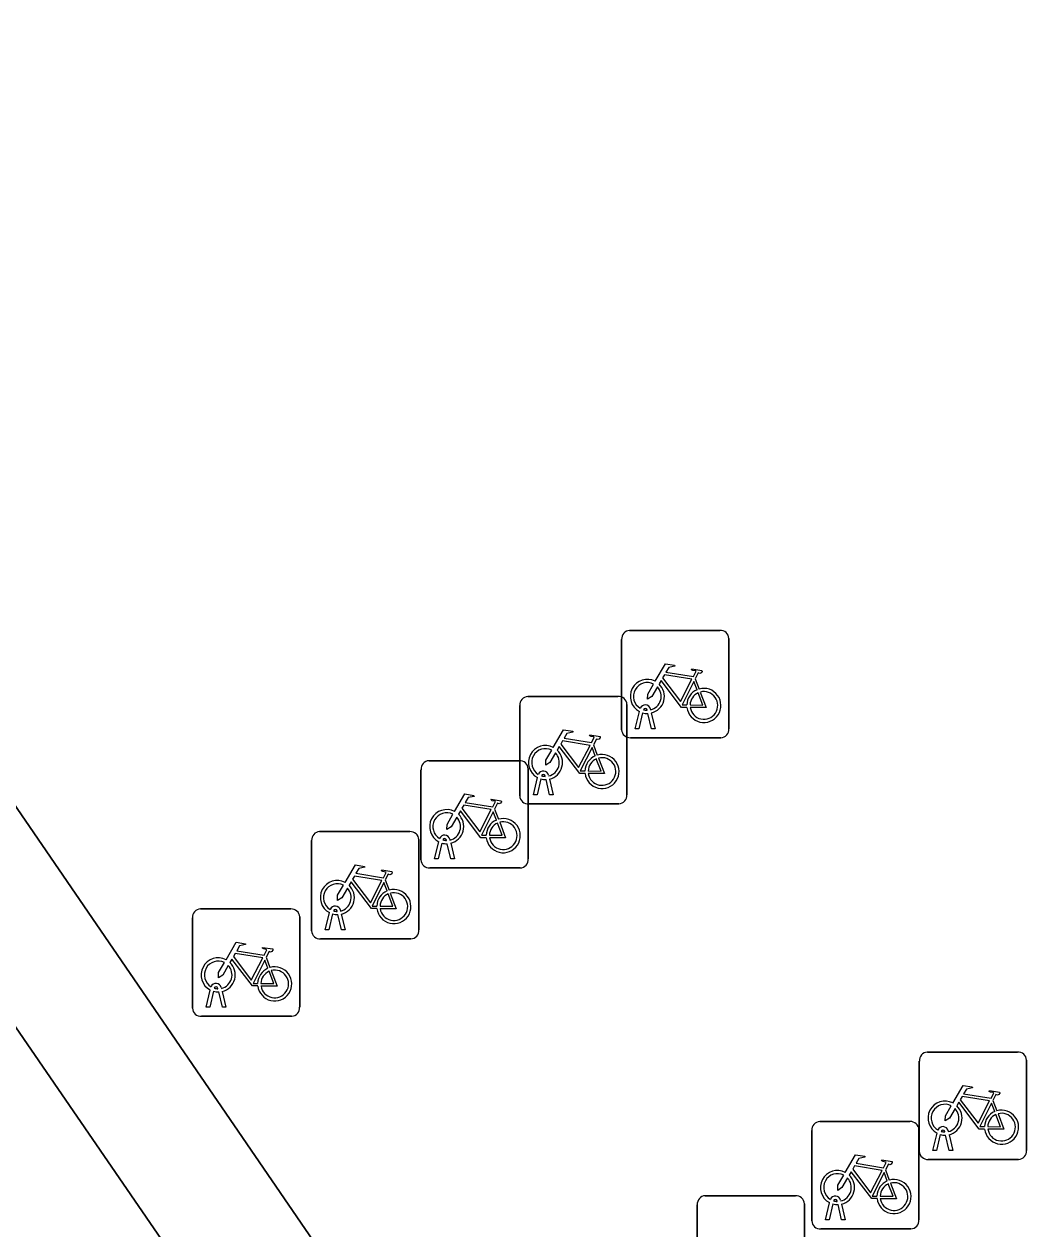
# Model space of a CAD drawing. Extents: x 158352 to 159489, y 383828 to 384603.
# Drawn here: x 158502.05 to 158511.4, y 384250.85 to 384262.08 of the extents above; entities that cross this region are included whole.
import ezdxf

# ---------------------------------------------------------------- set-up
doc = ezdxf.new("R2010")
doc.units = 0
for name, color, linetype in [('IMGEO_Fietsenrek', 7, 'Continuous'), ('IMGEO_Groenvoorziening', 7, 'Continuous'), ('IMGEO_Parkeervlak_gesloten', 7, 'Continuous'), ('IMGEO_Voetpad_open', 7, 'Continuous')]:
    doc.layers.add(name, color=color, linetype=linetype)

msp = doc.modelspace()

# ---------------------------------------------------------------- linework, layer by layer
at = {"layer": 'IMGEO_Fietsenrek'}
for p, q in [((158507.625, 384255.508), (158507.625, 384256.349)), ((158507.625, 384256.349), (158507.625, 384255.508)), ((158507.7, 384256.433), (158508.541, 384256.433)), ((158508.541, 384256.433), (158507.7, 384256.433)), ((158508.625, 384256.358), (158508.625, 384255.517)), ((158508.625, 384255.517), (158508.625, 384256.358)), ((158508.312, 384255.982), (158508.348, 384255.887)), ((158506.75, 384255.817), (158507.591, 384255.817)), ((158507.591, 384255.817), (158506.75, 384255.817)), ((158506.675, 384254.892), (158506.675, 384255.733)), ((158506.675, 384255.733), (158506.675, 384254.892)), ((158507.675, 384255.742), (158507.675, 384254.901)), ((158507.675, 384254.901), (158507.675, 384255.742)), ((158507.752, 384255.517), (158507.791, 384255.677)), ((158507.863, 384255.689), (158507.862, 384255.693)), ((158507.894, 384255.7), (158507.895, 384255.693)), ((158507.821, 384255.665), (158507.786, 384255.517)), ((158507.904, 384255.517), (158507.87, 384255.659)), ((158507.902, 384255.663), (158507.937, 384255.517)), ((158507.786, 384255.517), (158507.752, 384255.517)), ((158507.937, 384255.517), (158507.904, 384255.517)), ((158507.362, 384255.366), (158507.398, 384255.271)), ((158508.55, 384255.433), (158507.709, 384255.433)), ((158507.709, 384255.433), (158508.55, 384255.433)), ((158505.829, 384255.219), (158506.67, 384255.219)), ((158506.67, 384255.219), (158505.829, 384255.219)), ((158505.754, 384254.294), (158505.754, 384255.135)), ((158505.754, 384255.135), (158505.754, 384254.294)), ((158506.754, 384255.144), (158506.754, 384254.303)), ((158506.754, 384254.303), (158506.754, 384255.144)), ((158506.802, 384254.901), (158506.841, 384255.061)), ((158506.871, 384255.049), (158506.836, 384254.901)), ((158506.913, 384255.073), (158506.912, 384255.077)), ((158506.954, 384254.901), (158506.92, 384255.043)), ((158506.944, 384255.084), (158506.945, 384255.077)), ((158506.952, 384255.047), (158506.987, 384254.901)), ((158506.836, 384254.901), (158506.802, 384254.901)), ((158506.987, 384254.901), (158506.954, 384254.901)), ((158506.441, 384254.768), (158506.477, 384254.673)), ((158507.6, 384254.817), (158506.759, 384254.817)), ((158506.759, 384254.817), (158507.6, 384254.817)), ((158504.809, 384254.558), (158505.65, 384254.558)), ((158505.65, 384254.558), (158504.809, 384254.558)), ((158504.734, 384253.633), (158504.734, 384254.474)), ((158504.734, 384254.474), (158504.734, 384253.633)), ((158505.734, 384254.483), (158505.734, 384253.642)), ((158505.734, 384253.642), (158505.734, 384254.483)), ((158505.881, 384254.303), (158505.92, 384254.463)), ((158505.95, 384254.451), (158505.915, 384254.303)), ((158505.992, 384254.475), (158505.991, 384254.479)), ((158506.033, 384254.303), (158505.999, 384254.445)), ((158506.023, 384254.486), (158506.024, 384254.479)), ((158506.031, 384254.449), (158506.066, 384254.303)), ((158506.679, 384254.219), (158505.838, 384254.219)), ((158505.838, 384254.219), (158506.679, 384254.219)), ((158505.915, 384254.303), (158505.881, 384254.303)), ((158506.066, 384254.303), (158506.033, 384254.303)), ((158505.421, 384254.107), (158505.457, 384254.012)), ((158503.698, 384253.837), (158504.539, 384253.837)), ((158504.539, 384253.837), (158503.698, 384253.837)), ((158504.623, 384253.762), (158504.623, 384252.921)), ((158504.623, 384252.921), (158504.623, 384253.762)), ((158504.861, 384253.642), (158504.9, 384253.802)), ((158504.93, 384253.79), (158504.895, 384253.642)), ((158504.972, 384253.814), (158504.971, 384253.818)), ((158505.013, 384253.642), (158504.979, 384253.784)), ((158505.003, 384253.825), (158505.004, 384253.818)), ((158505.011, 384253.788), (158505.046, 384253.642)), ((158503.623, 384252.912), (158503.623, 384253.753)), ((158503.623, 384253.753), (158503.623, 384252.912)), ((158505.659, 384253.558), (158504.818, 384253.558)), ((158504.818, 384253.558), (158505.659, 384253.558)), ((158504.895, 384253.642), (158504.861, 384253.642)), ((158505.046, 384253.642), (158505.013, 384253.642)), ((158504.31, 384253.386), (158504.346, 384253.291)), ((158503.861, 384253.093), (158503.86, 384253.097)), ((158503.892, 384253.104), (158503.893, 384253.097)), ((158503.75, 384252.921), (158503.789, 384253.081)), ((158503.819, 384253.069), (158503.784, 384252.921)), ((158503.902, 384252.921), (158503.868, 384253.063)), ((158503.9, 384253.067), (158503.935, 384252.921)), ((158503.784, 384252.921), (158503.75, 384252.921)), ((158503.935, 384252.921), (158503.902, 384252.921)), ((158504.548, 384252.837), (158503.707, 384252.837)), ((158503.707, 384252.837), (158504.548, 384252.837)), ((158510.401, 384251.577), (158510.401, 384252.418)), ((158510.401, 384252.418), (158510.401, 384251.577)), ((158510.476, 384252.502), (158511.317, 384252.502)), ((158511.317, 384252.502), (158510.476, 384252.502)), ((158511.401, 384252.427), (158511.401, 384251.586)), ((158511.401, 384251.586), (158511.401, 384252.427)), ((158511.088, 384252.051), (158511.124, 384251.956)), ((158509.473, 384251.855), (158510.314, 384251.855)), ((158510.314, 384251.855), (158509.473, 384251.855)), ((158509.398, 384250.93), (158509.398, 384251.771)), ((158509.398, 384251.771), (158509.398, 384250.93)), ((158510.398, 384251.78), (158510.398, 384250.939)), ((158510.398, 384250.939), (158510.398, 384251.78)), ((158510.528, 384251.586), (158510.567, 384251.746)), ((158510.639, 384251.758), (158510.638, 384251.762)), ((158510.67, 384251.769), (158510.671, 384251.762)), ((158510.597, 384251.734), (158510.562, 384251.586)), ((158510.68, 384251.586), (158510.646, 384251.728)), ((158510.678, 384251.732), (158510.713, 384251.586)), ((158510.562, 384251.586), (158510.528, 384251.586)), ((158510.713, 384251.586), (158510.68, 384251.586)), ((158510.085, 384251.404), (158510.121, 384251.309)), ((158511.326, 384251.502), (158510.485, 384251.502)), ((158510.485, 384251.502), (158511.326, 384251.502)), ((158508.33, 384250.239), (158508.33, 384251.08)), ((158508.33, 384251.08), (158508.33, 384250.239)), ((158508.405, 384251.164), (158509.246, 384251.164)), ((158509.246, 384251.164), (158508.405, 384251.164)), ((158509.33, 384251.089), (158509.33, 384250.248)), ((158509.33, 384250.248), (158509.33, 384251.089)), ((158509.525, 384250.939), (158509.564, 384251.099)), ((158509.594, 384251.087), (158509.559, 384250.939)), ((158509.636, 384251.111), (158509.635, 384251.115)), ((158509.677, 384250.939), (158509.643, 384251.081)), ((158509.667, 384251.122), (158509.668, 384251.115)), ((158509.675, 384251.085), (158509.71, 384250.939)), ((158510.323, 384250.855), (158509.482, 384250.855)), ((158509.482, 384250.855), (158510.323, 384250.855)), ((158509.559, 384250.939), (158509.525, 384250.939)), ((158509.71, 384250.939), (158509.677, 384250.939))]:
    msp.add_line(p, q, dxfattribs=at)
for points in [[(158507.938, 384255.959), (158508.033, 384256.123), (158508.119, 384256.109), (158508.121, 384256.1), (158508.065, 384256.089), (158508.038, 384256.044), (158508.294, 384256.003)], [(158508.281, 384255.978), (158508.024, 384256.019), (158508.007, 384255.99), (158508.174, 384255.77), (158508.281, 384255.978)], [(158508.294, 384256.003), (158508.319, 384256.052), (158508.313, 384256.056), (158508.29, 384256.06), (158508.278, 384256.067), (158508.277, 384256.07), (158508.279, 384256.075), (158508.374, 384256.06), (158508.376, 384256.05), (158508.366, 384256.037), (158508.354, 384256.031), (158508.34, 384256.037), (158508.312, 384255.982)], [(158507.959, 384255.907), (158507.907, 384255.817), (158507.867, 384255.792), (158507.868, 384255.839), (158507.923, 384255.933)], [(158508.234, 384255.715), (158508.184, 384255.715), (158507.993, 384255.966), (158507.974, 384255.934)], [(158508.329, 384255.88), (158508.299, 384255.957), (158508.19, 384255.739), (158508.233, 384255.739)], [(158508.263, 384255.739), (158508.383, 384255.738), (158508.339, 384255.852)], [(158508.359, 384255.859), (158508.414, 384255.714), (158508.264, 384255.714)], [(158506.988, 384255.343), (158507.083, 384255.507), (158507.169, 384255.493), (158507.171, 384255.484), (158507.115, 384255.473), (158507.088, 384255.428), (158507.344, 384255.387)], [(158507.344, 384255.387), (158507.369, 384255.436), (158507.363, 384255.44), (158507.34, 384255.444), (158507.328, 384255.451), (158507.327, 384255.454), (158507.329, 384255.459), (158507.424, 384255.444), (158507.426, 384255.434), (158507.416, 384255.421), (158507.404, 384255.415), (158507.39, 384255.421), (158507.362, 384255.366)], [(158507.284, 384255.099), (158507.234, 384255.099), (158507.043, 384255.35), (158507.024, 384255.318)], [(158507.331, 384255.362), (158507.074, 384255.403), (158507.057, 384255.374), (158507.224, 384255.154), (158507.331, 384255.362)], [(158507.379, 384255.264), (158507.349, 384255.341), (158507.24, 384255.123), (158507.283, 384255.123)], [(158507.009, 384255.291), (158506.957, 384255.201), (158506.917, 384255.176), (158506.918, 384255.223), (158506.973, 384255.317)], [(158507.313, 384255.123), (158507.433, 384255.122), (158507.389, 384255.236)], [(158507.409, 384255.243), (158507.464, 384255.098), (158507.314, 384255.098)], [(158506.067, 384254.745), (158506.162, 384254.909), (158506.248, 384254.895), (158506.25, 384254.886), (158506.194, 384254.875), (158506.167, 384254.83), (158506.423, 384254.789)], [(158506.41, 384254.764), (158506.153, 384254.805), (158506.136, 384254.776), (158506.303, 384254.556), (158506.41, 384254.764)], [(158506.423, 384254.789), (158506.448, 384254.838), (158506.442, 384254.842), (158506.419, 384254.846), (158506.407, 384254.853), (158506.406, 384254.856), (158506.408, 384254.861), (158506.503, 384254.846), (158506.505, 384254.836), (158506.495, 384254.823), (158506.483, 384254.817), (158506.469, 384254.823), (158506.441, 384254.768)], [(158506.088, 384254.693), (158506.036, 384254.603), (158505.996, 384254.578), (158505.997, 384254.625), (158506.052, 384254.719)], [(158506.363, 384254.501), (158506.313, 384254.501), (158506.122, 384254.752), (158506.103, 384254.72)], [(158506.458, 384254.666), (158506.428, 384254.743), (158506.319, 384254.525), (158506.362, 384254.525)], [(158506.392, 384254.525), (158506.512, 384254.524), (158506.468, 384254.638)], [(158506.488, 384254.645), (158506.543, 384254.5), (158506.393, 384254.5)], [(158505.047, 384254.084), (158505.142, 384254.248), (158505.228, 384254.234), (158505.23, 384254.225), (158505.174, 384254.214), (158505.147, 384254.169), (158505.403, 384254.128)], [(158505.39, 384254.103), (158505.133, 384254.144), (158505.116, 384254.115), (158505.283, 384253.895), (158505.39, 384254.103)], [(158505.403, 384254.128), (158505.428, 384254.177), (158505.422, 384254.181), (158505.399, 384254.185), (158505.387, 384254.192), (158505.386, 384254.195), (158505.388, 384254.2), (158505.483, 384254.185), (158505.485, 384254.175), (158505.475, 384254.162), (158505.463, 384254.156), (158505.449, 384254.162), (158505.421, 384254.107)], [(158505.068, 384254.032), (158505.016, 384253.942), (158504.976, 384253.917), (158504.977, 384253.964), (158505.032, 384254.058)], [(158505.343, 384253.84), (158505.293, 384253.84), (158505.102, 384254.091), (158505.083, 384254.059)], [(158505.438, 384254.005), (158505.408, 384254.082), (158505.299, 384253.864), (158505.342, 384253.864)], [(158505.468, 384253.984), (158505.523, 384253.839), (158505.373, 384253.839)], [(158505.372, 384253.864), (158505.492, 384253.863), (158505.448, 384253.977)], [(158503.936, 384253.363), (158504.031, 384253.527), (158504.117, 384253.513), (158504.119, 384253.504), (158504.063, 384253.493), (158504.036, 384253.448), (158504.292, 384253.407)], [(158504.279, 384253.382), (158504.022, 384253.423), (158504.005, 384253.394), (158504.172, 384253.174), (158504.279, 384253.382)], [(158504.292, 384253.407), (158504.317, 384253.456), (158504.311, 384253.46), (158504.288, 384253.464), (158504.276, 384253.471), (158504.275, 384253.474), (158504.277, 384253.479), (158504.372, 384253.464), (158504.374, 384253.454), (158504.364, 384253.441), (158504.352, 384253.435), (158504.338, 384253.441), (158504.31, 384253.386)], [(158503.957, 384253.311), (158503.905, 384253.221), (158503.865, 384253.196), (158503.866, 384253.243), (158503.921, 384253.337)], [(158504.232, 384253.119), (158504.182, 384253.119), (158503.991, 384253.37), (158503.972, 384253.338)], [(158504.327, 384253.284), (158504.297, 384253.361), (158504.188, 384253.143), (158504.231, 384253.143)], [(158504.261, 384253.143), (158504.381, 384253.142), (158504.337, 384253.256)], [(158504.357, 384253.263), (158504.412, 384253.118), (158504.262, 384253.118)], [(158510.714, 384252.028), (158510.809, 384252.192), (158510.895, 384252.178), (158510.897, 384252.169), (158510.841, 384252.158), (158510.814, 384252.113), (158511.07, 384252.072)], [(158511.057, 384252.047), (158510.8, 384252.088), (158510.783, 384252.059), (158510.95, 384251.839), (158511.057, 384252.047)], [(158511.07, 384252.072), (158511.095, 384252.121), (158511.089, 384252.125), (158511.066, 384252.129), (158511.054, 384252.136), (158511.053, 384252.139), (158511.055, 384252.144), (158511.15, 384252.129), (158511.152, 384252.119), (158511.142, 384252.106), (158511.13, 384252.1), (158511.116, 384252.106), (158511.088, 384252.051)], [(158510.735, 384251.976), (158510.683, 384251.886), (158510.643, 384251.861), (158510.644, 384251.908), (158510.699, 384252.002)], [(158511.01, 384251.784), (158510.96, 384251.784), (158510.769, 384252.035), (158510.75, 384252.003)], [(158511.105, 384251.949), (158511.075, 384252.026), (158510.966, 384251.808), (158511.009, 384251.808)], [(158511.039, 384251.808), (158511.159, 384251.807), (158511.115, 384251.921)], [(158511.135, 384251.928), (158511.19, 384251.783), (158511.04, 384251.783)], [(158509.711, 384251.381), (158509.806, 384251.545), (158509.892, 384251.531), (158509.894, 384251.522), (158509.838, 384251.511), (158509.811, 384251.466), (158510.067, 384251.425)], [(158510.054, 384251.4), (158509.797, 384251.441), (158509.78, 384251.412), (158509.947, 384251.192), (158510.054, 384251.4)], [(158510.067, 384251.425), (158510.092, 384251.474), (158510.086, 384251.478), (158510.063, 384251.482), (158510.051, 384251.489), (158510.05, 384251.492), (158510.052, 384251.497), (158510.147, 384251.482), (158510.149, 384251.472), (158510.139, 384251.459), (158510.127, 384251.453), (158510.113, 384251.459), (158510.085, 384251.404)], [(158509.732, 384251.329), (158509.68, 384251.239), (158509.64, 384251.214), (158509.641, 384251.261), (158509.696, 384251.355)], [(158510.007, 384251.137), (158509.957, 384251.137), (158509.766, 384251.388), (158509.747, 384251.356)], [(158510.102, 384251.302), (158510.072, 384251.379), (158509.963, 384251.161), (158510.006, 384251.161)], [(158510.036, 384251.161), (158510.156, 384251.16), (158510.112, 384251.274)], [(158510.132, 384251.281), (158510.187, 384251.136), (158510.037, 384251.136)]]:
    msp.add_lwpolyline(points, dxfattribs=at)
for centre, radius, start, end in [((158507.703, 384256.355), 0.0779, 92.4484, 184.2845), ((158507.703, 384256.355), 0.0779, 92.4484, 184.2845), ((158508.547, 384256.355), 0.0779, 2.4484, 94.2845), ((158508.547, 384256.355), 0.0779, 2.4484, 94.2845), ((158507.865, 384255.818), 0.159, 62.6766, 242.1369), ((158507.865, 384255.818), 0.129, 63.3192, 238.903), ((158507.865, 384255.818), 0.129, 283.6043, 43.4302), ((158507.865, 384255.818), 0.159, 283.5766, 46.6042), ((158508.392, 384255.734), 0.159, 187.0065, 105.7708), ((158506.753, 384255.739), 0.0779, 92.4484, 184.2845), ((158506.753, 384255.739), 0.0779, 92.4484, 184.2845), ((158507.597, 384255.739), 0.0779, 2.4484, 94.2845), ((158507.597, 384255.739), 0.0779, 2.4484, 94.2845), ((158508.392, 384255.734), 0.159, 113.3408, 178.3217), ((158508.392, 384255.734), 0.129, 113.923, 177.9556), ((158508.392, 384255.734), 0.129, 188.6715, 104.5883), ((158507.845, 384255.689), 0.0499, 12.8025, 158.6934), ((158507.845, 384255.689), 0.0174, 12.8025, 163.4502), ((158507.865, 384255.818), 0.129, 253.415, 269.0204), ((158507.865, 384255.818), 0.159, 253.9967, 271.7867), ((158507.703, 384255.511), 0.0779, 182.4484, 274.2845), ((158507.703, 384255.511), 0.0779, 182.4484, 274.2845), ((158508.547, 384255.511), 0.0779, 272.4484, 4.2845), ((158508.547, 384255.511), 0.0779, 272.4484, 4.2845), ((158506.915, 384255.202), 0.159, 62.6766, 242.1369), ((158506.915, 384255.202), 0.129, 63.3192, 238.903), ((158505.832, 384255.141), 0.0779, 92.4484, 184.2845), ((158505.832, 384255.141), 0.0779, 92.4484, 184.2845), ((158506.676, 384255.141), 0.0779, 2.4484, 94.2845), ((158506.676, 384255.141), 0.0779, 2.4484, 94.2845), ((158506.915, 384255.202), 0.129, 283.6043, 43.4302), ((158506.915, 384255.202), 0.159, 283.5766, 46.6042), ((158507.442, 384255.118), 0.159, 113.3408, 178.3217), ((158507.442, 384255.118), 0.159, 187.0065, 105.7708), ((158507.442, 384255.118), 0.129, 113.923, 177.9556), ((158507.442, 384255.118), 0.129, 188.6715, 104.5883), ((158506.895, 384255.073), 0.0499, 12.8025, 158.6934), ((158506.915, 384255.202), 0.159, 253.9967, 271.7867), ((158506.895, 384255.073), 0.0174, 12.8025, 163.4502), ((158506.915, 384255.202), 0.129, 253.415, 269.0204), ((158506.753, 384254.895), 0.0779, 182.4484, 274.2845), ((158506.753, 384254.895), 0.0779, 182.4484, 274.2845), ((158507.597, 384254.895), 0.0779, 272.4484, 4.2845), ((158507.597, 384254.895), 0.0779, 272.4484, 4.2845), ((158505.994, 384254.604), 0.159, 62.6766, 242.1369), ((158505.994, 384254.604), 0.129, 63.3192, 238.903), ((158505.994, 384254.604), 0.129, 283.6043, 43.4302), ((158505.994, 384254.604), 0.159, 283.5766, 46.6042), ((158506.521, 384254.52), 0.159, 113.3408, 178.3217), ((158506.521, 384254.52), 0.159, 187.0065, 105.7708), ((158504.812, 384254.48), 0.0779, 92.4484, 184.2845), ((158504.812, 384254.48), 0.0779, 92.4484, 184.2845), ((158505.656, 384254.48), 0.0779, 2.4484, 94.2845), ((158505.656, 384254.48), 0.0779, 2.4484, 94.2845), ((158506.521, 384254.52), 0.129, 113.923, 177.9556), ((158506.521, 384254.52), 0.129, 188.6715, 104.5883), ((158505.974, 384254.475), 0.0499, 12.8025, 158.6934), ((158505.994, 384254.604), 0.159, 253.9967, 271.7867), ((158505.974, 384254.475), 0.0174, 12.8025, 163.4502), ((158505.994, 384254.604), 0.129, 253.415, 269.0204), ((158505.832, 384254.297), 0.0779, 182.4484, 274.2845), ((158505.832, 384254.297), 0.0779, 182.4484, 274.2845), ((158506.676, 384254.297), 0.0779, 272.4484, 4.2845), ((158506.676, 384254.297), 0.0779, 272.4484, 4.2845), ((158504.974, 384253.943), 0.159, 62.6766, 242.1369), ((158504.974, 384253.943), 0.129, 63.3192, 238.903), ((158504.974, 384253.943), 0.129, 283.6043, 43.4302), ((158504.974, 384253.943), 0.159, 283.5766, 46.6042), ((158505.501, 384253.859), 0.159, 113.3408, 178.3217), ((158505.501, 384253.859), 0.159, 187.0065, 105.7708), ((158505.501, 384253.859), 0.129, 188.6715, 104.5883), ((158505.501, 384253.859), 0.129, 113.923, 177.9556), ((158503.701, 384253.759), 0.0779, 92.4484, 184.2845), ((158503.701, 384253.759), 0.0779, 92.4484, 184.2845), ((158504.545, 384253.759), 0.0779, 2.4484, 94.2845), ((158504.545, 384253.759), 0.0779, 2.4484, 94.2845), ((158504.954, 384253.814), 0.0499, 12.8025, 158.6934), ((158504.974, 384253.943), 0.159, 253.9967, 271.7867), ((158504.954, 384253.814), 0.0174, 12.8025, 163.4502), ((158504.974, 384253.943), 0.129, 253.415, 269.0204), ((158504.812, 384253.636), 0.0779, 182.4484, 274.2845), ((158504.812, 384253.636), 0.0779, 182.4484, 274.2845), ((158505.656, 384253.636), 0.0779, 272.4484, 4.2845), ((158505.656, 384253.636), 0.0779, 272.4484, 4.2845), ((158503.863, 384253.222), 0.159, 62.6766, 242.1369), ((158503.863, 384253.222), 0.129, 63.3192, 238.903), ((158503.863, 384253.222), 0.129, 283.6043, 43.4302), ((158503.863, 384253.222), 0.159, 283.5766, 46.6042), ((158504.39, 384253.138), 0.159, 113.3408, 178.3217), ((158504.39, 384253.138), 0.159, 187.0065, 105.7708), ((158504.39, 384253.138), 0.129, 113.923, 177.9556), ((158504.39, 384253.138), 0.129, 188.6715, 104.5883), ((158503.843, 384253.093), 0.0499, 12.8025, 158.6934), ((158503.843, 384253.093), 0.0174, 12.8025, 163.4502), ((158503.863, 384253.222), 0.129, 253.415, 269.0204), ((158503.863, 384253.222), 0.159, 253.9967, 271.7867), ((158503.701, 384252.915), 0.0779, 182.4484, 274.2845), ((158503.701, 384252.915), 0.0779, 182.4484, 274.2845), ((158504.545, 384252.915), 0.0779, 272.4484, 4.2845), ((158504.545, 384252.915), 0.0779, 272.4484, 4.2845), ((158510.479, 384252.424), 0.0779, 92.4484, 184.2845), ((158510.479, 384252.424), 0.0779, 92.4484, 184.2845), ((158511.323, 384252.424), 0.0779, 2.4484, 94.2845), ((158511.323, 384252.424), 0.0779, 2.4484, 94.2845), ((158510.641, 384251.887), 0.159, 62.6766, 242.1369), ((158510.641, 384251.887), 0.129, 63.3192, 238.903), ((158510.641, 384251.887), 0.129, 283.6043, 43.4302), ((158510.641, 384251.887), 0.159, 283.5766, 46.6042), ((158511.168, 384251.803), 0.159, 187.0065, 105.7708), ((158509.476, 384251.777), 0.0779, 92.4484, 184.2845), ((158509.476, 384251.777), 0.0779, 92.4484, 184.2845), ((158510.32, 384251.777), 0.0779, 2.4484, 94.2845), ((158510.32, 384251.777), 0.0779, 2.4484, 94.2845), ((158511.168, 384251.803), 0.159, 113.3408, 178.3217), ((158511.168, 384251.803), 0.129, 113.923, 177.9556), ((158511.168, 384251.803), 0.129, 188.6715, 104.5883), ((158510.621, 384251.758), 0.0499, 12.8025, 158.6934), ((158510.621, 384251.758), 0.0174, 12.8025, 163.4502), ((158510.641, 384251.887), 0.129, 253.415, 269.0204), ((158510.641, 384251.887), 0.159, 253.9967, 271.7867), ((158510.479, 384251.58), 0.0779, 182.4484, 274.2845), ((158510.479, 384251.58), 0.0779, 182.4484, 274.2845), ((158511.323, 384251.58), 0.0779, 272.4484, 4.2845), ((158511.323, 384251.58), 0.0779, 272.4484, 4.2845), ((158509.638, 384251.24), 0.159, 62.6766, 242.1369), ((158509.638, 384251.24), 0.129, 63.3192, 238.903), ((158509.638, 384251.24), 0.129, 283.6043, 43.4302), ((158509.638, 384251.24), 0.159, 283.5766, 46.6042), ((158510.165, 384251.156), 0.159, 113.3408, 178.3217), ((158510.165, 384251.156), 0.159, 187.0065, 105.7708), ((158510.165, 384251.156), 0.129, 113.923, 177.9556), ((158510.165, 384251.156), 0.129, 188.6715, 104.5883), ((158508.408, 384251.086), 0.0779, 92.4484, 184.2845), ((158508.408, 384251.086), 0.0779, 92.4484, 184.2845), ((158509.252, 384251.086), 0.0779, 2.4484, 94.2845), ((158509.252, 384251.086), 0.0779, 2.4484, 94.2845), ((158509.618, 384251.111), 0.0499, 12.8025, 158.6934), ((158509.638, 384251.24), 0.159, 253.9967, 271.7867), ((158509.618, 384251.111), 0.0174, 12.8025, 163.4502), ((158509.638, 384251.24), 0.129, 253.415, 269.0204), ((158509.476, 384250.933), 0.0779, 182.4484, 274.2845), ((158509.476, 384250.933), 0.0779, 182.4484, 274.2845), ((158510.32, 384250.933), 0.0779, 272.4484, 4.2845), ((158510.32, 384250.933), 0.0779, 272.4484, 4.2845)]:
    msp.add_arc(centre, radius, start, end, dxfattribs=at)
at = {"layer": 'IMGEO_Groenvoorziening'}
msp.add_lwpolyline([(158501.826, 384244.256), (158505.941, 384246.959), (158499.435, 384256.425), (158487.051, 384274.524)], dxfattribs=at)
at = {"layer": 'IMGEO_Parkeervlak_gesloten'}
msp.add_lwpolyline([(158507.781, 384271.779), (158505.428, 384270.27), (158488.719, 384295.389), (158484.352, 384292.303), (158479.939, 384289.185), (158478.902, 384288.452), (158500, 384257.671), (158505.258, 384250), (158510.568, 384242.247), (158517.893, 384247.139), (158520.209, 384243.789), (158520.378, 384243.544), (158524.733, 384246.459), (158522.563, 384249.7), (158522.362, 384250)], close=True, dxfattribs=at)
at = {"layer": 'IMGEO_Voetpad_open'}
msp.add_lwpolyline([(158478.902, 384288.452), (158478.295, 384288.062), (158477.87, 384287.789), (158487.051, 384274.524), (158499.435, 384256.425), (158505.941, 384246.959), (158507.167, 384245.175), (158509.616, 384241.611), (158509.868, 384241.779), (158510.568, 384242.247), (158505.258, 384250), (158500, 384257.671)], close=True, dxfattribs=at)

doc.saveas('drawing.dxf')
